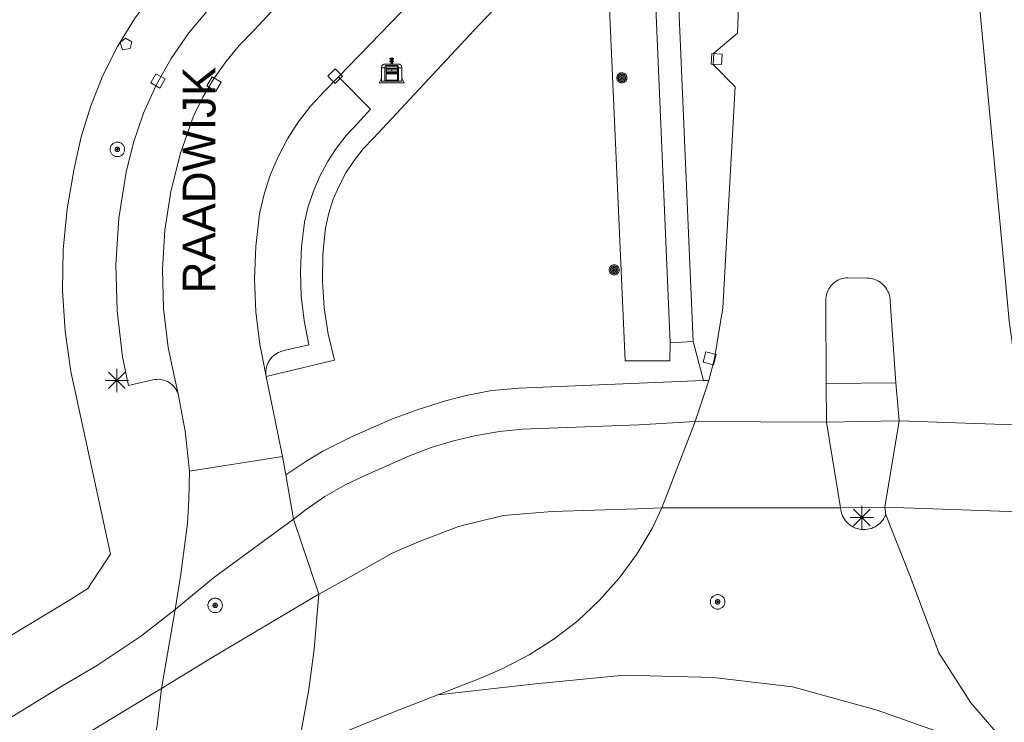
# Model space of a CAD drawing. Header units: metres. Extents: x 135779 to 137489, y 452643 to 455118.
# Tile 352 of 489: x 136562 to 136604, y 454599 to 454629. Entities that reach past the tile are written whole.
import ezdxf

# ---------------------------------------------------------------- set-up
doc = ezdxf.new("R2010")
doc.units = ezdxf.units.M
for name, color, linetype, lineweight in [('KTop_BAK_Afval apart plaats', 96, 'Continuous', 13), ('KTop_BTD_Groenvoorziening', 62, 'Continuous', 13), ('KTop_ORL_Weg_Straatnaam (t)', 7, 'Continuous', 13), ('KTop_PAL_Lichtmast', 40, 'Continuous', 13), ('KTop_PUT_Brandkraan of -put', 1, 'Continuous', 13), ('KTop_PUT_Inspectie- of rioolput', 15, 'Continuous', 13), ('KTop_PUT_Kolk', 15, 'Continuous', 13), ('KTop_SHD_Muur', 15, 'Continuous', 13), ('KTop_VGO_Boom', 92, 'Continuous', 13), ('KTop_WGD_Fietspad', 40, 'Continuous', 13), ('KTop_WGD_OV-baan', 251, 'Continuous', 13), ('KTop_WGD_Rijbaan_Lokale weg', 251, 'Continuous', 13), ('KTop_WGD_Rijbaan_Lokale weg_OV-strook', 251, 'Continuous', 13), ('KTop_WGD_Rijbaan_Lokale weg_verkeersdrempel', 40, 'Continuous', 13), ('KTop_WGD_Voetpad', 251, 'Continuous', 13), ('KTop_WGI_Molgoot (l)', 40, 'Continuous', 13)]:
    doc.layers.add(name, color=color, linetype=linetype, lineweight=lineweight)
doc.styles.add('Style-ROVU', font='ROVU.shx')

# ---------------------------------------------------------------- blocks, each defined once
blk = doc.blocks.new('BAK_Afval_apart_plaats')
at = {"layer": 'KTop_BAK_Afval apart plaats'}
for p, q in [((-0.073, 0.513), (-0.072, 0.515)), ((-0.073, 0.513), (-0.073, 0.49)), ((-0.072, 0.511), (-0.073, 0.513)), ((-0.072, 0.511), (-0.073, 0.513)), ((-0.073, 0.49), (-0.072, 0.488)), ((-0.072, 0.515), (-0.071, 0.516)), ((-0.07, 0.51), (-0.072, 0.511)), ((-0.07, 0.51), (-0.072, 0.511)), ((-0.072, 0.488), (-0.07, 0.486)), ((-0.071, 0.516), (-0.07, 0.517)), ((-0.07, 0.517), (-0.067, 0.519)), ((-0.069, 0.509), (-0.07, 0.51)), ((-0.069, 0.509), (-0.07, 0.51)), ((-0.07, 0.486), (-0.069, 0.485)), ((-0.066, 0.507), (-0.069, 0.509)), ((-0.066, 0.507), (-0.069, 0.509)), ((-0.069, 0.485), (-0.066, 0.484)), ((-0.067, 0.519), (-0.065, 0.52)), ((-0.063, 0.506), (-0.066, 0.507)), ((-0.063, 0.506), (-0.066, 0.507)), ((-0.066, 0.484), (-0.063, 0.483)), ((-0.065, 0.52), (-0.061, 0.521)), ((-0.059, 0.505), (-0.063, 0.506)), ((-0.059, 0.505), (-0.063, 0.506)), ((-0.063, 0.483), (-0.059, 0.482)), ((-0.061, 0.521), (-0.055, 0.523)), ((-0.054, 0.504), (-0.059, 0.505)), ((-0.054, 0.504), (-0.059, 0.505)), ((-0.059, 0.482), (-0.054, 0.481)), ((-0.055, 0.523), (-0.049, 0.524)), ((-0.048, 0.503), (-0.054, 0.504)), ((-0.048, 0.503), (-0.054, 0.504)), ((-0.054, 0.481), (-0.048, 0.48)), ((-0.049, 0.524), (-0.043, 0.525)), ((-0.043, 0.502), (-0.048, 0.503)), ((-0.043, 0.502), (-0.048, 0.503)), ((-0.048, 0.48), (-0.043, 0.479)), ((-0.043, 0.525), (-0.035, 0.526)), ((-0.036, 0.501), (-0.043, 0.502)), ((-0.036, 0.501), (-0.043, 0.502)), ((-0.043, 0.479), (-0.036, 0.478)), ((-0.03, 0.501), (-0.036, 0.501)), ((-0.03, 0.501), (-0.036, 0.501)), ((-0.036, 0.478), (-0.03, 0.478)), ((-0.035, 0.526), (-0.029, 0.527)), ((-0.021, 0.5), (-0.03, 0.501)), ((-0.021, 0.5), (-0.03, 0.501)), ((-0.03, 0.478), (-0.028, 0.478)), ((-0.029, 0.527), (-0.023, 0.527)), ((-0.028, 0.478), (-0.021, 0.477)), ((-0.028, 0.468), (-0.028, 0.478)), ((-0.028, 0.478), (-0.021, 0.477)), ((-0.028, 0.4), (-0.028, 0.468)), ((-0.028, 0.468), (-0.021, 0.468)), ((-0.021, 0.468), (-0.028, 0.468)), ((-0.023, 0.527), (-0.013, 0.528)), ((-0.014, 0.5), (-0.021, 0.5)), ((-0.014, 0.5), (-0.021, 0.5)), ((-0.021, 0.477), (-0.014, 0.477)), ((-0.021, 0.477), (-0.014, 0.477)), ((-0.021, 0.468), (-0.014, 0.468)), ((-0.014, 0.468), (-0.021, 0.468)), ((0, 0.5), (-0.014, 0.5)), ((0, 0.5), (-0.014, 0.5)), ((-0.014, 0.477), (0, 0.477)), ((-0.014, 0.477), (0, 0.477)), ((-0.014, 0.468), (0, 0.468)), ((0, 0.468), (-0.014, 0.468)), ((-0.013, 0.528), (-0.005, 0.528)), ((-0.005, 0.528), (0, 0.528)), ((0, 0.528), (0.005, 0.528)), ((0, 0.5), (0, 0.477)), ((0, 0.477), (0, 0.5)), ((0, 0.477), (0, 0.5)), ((0, 0.5), (0.014, 0.5)), ((0.014, 0.5), (0, 0.5)), ((0.014, 0.477), (0, 0.477)), ((0, 0.477), (0.014, 0.477)), ((0.014, 0.468), (0, 0.468)), ((0, 0.468), (0, 0.399)), ((0, 0.468), (0, 0.399)), ((0.014, 0.468), (0, 0.468)), ((0.005, 0.528), (0.013, 0.528)), ((0.013, 0.528), (0.023, 0.527)), ((0.014, 0.5), (0.021, 0.5)), ((0.021, 0.5), (0.014, 0.5)), ((0.021, 0.477), (0.014, 0.477)), ((0.014, 0.477), (0.021, 0.477)), ((0.021, 0.468), (0.014, 0.468)), ((0.021, 0.468), (0.014, 0.468)), ((0.021, 0.5), (0.03, 0.501)), ((0.03, 0.501), (0.021, 0.5)), ((0.028, 0.478), (0.021, 0.477)), ((0.021, 0.477), (0.028, 0.478)), ((0.021, 0.468), (0.028, 0.468)), ((0.028, 0.468), (0.021, 0.468)), ((0.028, 0.468), (0.021, 0.468)), ((0.023, 0.527), (0.029, 0.527)), ((0.03, 0.478), (0.028, 0.478)), ((0.028, 0.478), (0.028, 0.468)), ((0.028, 0.4), (0.028, 0.468)), ((0.029, 0.527), (0.035, 0.526)), ((0.03, 0.501), (0.036, 0.501)), ((0.036, 0.501), (0.03, 0.501)), ((0.036, 0.478), (0.03, 0.478)), ((0.035, 0.526), (0.043, 0.525)), ((0.036, 0.501), (0.043, 0.502)), ((0.043, 0.502), (0.036, 0.501)), ((0.043, 0.479), (0.036, 0.478)), ((0.043, 0.525), (0.049, 0.524)), ((0.043, 0.502), (0.048, 0.503)), ((0.048, 0.503), (0.043, 0.502)), ((0.048, 0.48), (0.043, 0.479)), ((0.048, 0.503), (0.054, 0.504)), ((0.054, 0.504), (0.048, 0.503)), ((0.054, 0.481), (0.048, 0.48)), ((0.049, 0.524), (0.055, 0.523)), ((0.054, 0.504), (0.059, 0.505)), ((0.059, 0.505), (0.054, 0.504)), ((0.059, 0.482), (0.054, 0.481)), ((0.055, 0.523), (0.061, 0.521)), ((0.059, 0.505), (0.063, 0.506)), ((0.063, 0.506), (0.059, 0.505)), ((0.063, 0.483), (0.059, 0.482)), ((0.061, 0.521), (0.065, 0.52)), ((0.063, 0.506), (0.066, 0.507)), ((0.066, 0.507), (0.063, 0.506)), ((0.066, 0.484), (0.063, 0.483)), ((0.065, 0.52), (0.067, 0.519)), ((0.066, 0.507), (0.069, 0.509)), ((0.069, 0.509), (0.066, 0.507)), ((0.069, 0.485), (0.066, 0.484)), ((0.067, 0.519), (0.07, 0.517)), ((0.069, 0.509), (0.07, 0.51)), ((0.07, 0.51), (0.069, 0.509)), ((0.07, 0.486), (0.069, 0.485)), ((0.07, 0.517), (0.071, 0.516)), ((0.07, 0.51), (0.072, 0.511)), ((0.072, 0.511), (0.07, 0.51)), ((0.072, 0.488), (0.07, 0.486)), ((0.071, 0.516), (0.072, 0.515)), ((0.072, 0.515), (0.073, 0.513)), ((0.072, 0.511), (0.073, 0.513)), ((0.073, 0.513), (0.072, 0.511)), ((0.073, 0.49), (0.072, 0.488)), ((0.073, 0.513), (0.073, 0.49)), ((-0.43, 0.141), (-0.425, 0.168)), ((-0.43, 0.118), (-0.43, 0.141)), ((-0.29, 0.118), (-0.43, 0.118)), ((-0.43, 0.118), (-0.43, -0.457)), ((-0.29, 0.118), (-0.43, 0.118)), ((-0.425, 0.168), (-0.416, 0.193)), ((-0.416, 0.193), (-0.403, 0.215)), ((-0.403, 0.215), (-0.384, 0.24)), ((-0.384, 0.24), (-0.364, 0.258)), ((-0.364, 0.258), (-0.342, 0.272)), ((-0.342, 0.272), (0, 0.272)), ((-0.282, 0.167), (-0.29, 0.146)), ((-0.282, 0.167), (-0.29, 0.146)), ((-0.29, 0.146), (-0.29, 0.118)), ((-0.29, 0.146), (-0.29, 0.118)), ((-0.29, -0.429), (-0.29, 0.118)), ((-0.29, 0.118), (-0.29, -0.429)), ((-0.273, 0.186), (-0.282, 0.167)), ((-0.273, 0.186), (-0.282, 0.167)), ((-0.248, 0.217), (-0.273, 0.186)), ((-0.248, 0.217), (-0.273, 0.186)), ((0.248, 0.217), (-0.248, 0.217)), ((0.248, 0.217), (-0.248, 0.217)), ((-0.242, 0.081), (-0.242, 0.153)), ((-0.242, 0.153), (0.242, 0.153)), ((0.242, 0.081), (-0.242, 0.081)), ((-0.242, 0.034), (-0.242, 0.081)), ((-0.242, 0.081), (0.242, 0.081)), ((-0.242, -0.059), (-0.242, 0.034)), ((-0.242, 0.034), (0.242, 0.034)), ((0.242, 0.034), (-0.242, 0.034)), ((-0.073, 0.399), (-0.073, 0.376)), ((-0.072, 0.397), (-0.073, 0.399)), ((-0.073, 0.376), (-0.072, 0.374)), ((-0.07, 0.396), (-0.072, 0.397)), ((-0.072, 0.374), (-0.07, 0.373)), ((-0.069, 0.395), (-0.07, 0.396)), ((-0.07, 0.373), (-0.069, 0.371)), ((-0.066, 0.394), (-0.069, 0.395)), ((-0.069, 0.371), (-0.066, 0.37)), ((-0.063, 0.392), (-0.066, 0.394)), ((-0.066, 0.37), (-0.063, 0.369)), ((-0.059, 0.391), (-0.063, 0.392)), ((-0.063, 0.369), (-0.059, 0.368)), ((-0.054, 0.39), (-0.059, 0.391)), ((-0.059, 0.368), (-0.054, 0.367)), ((-0.048, 0.389), (-0.054, 0.39)), ((-0.054, 0.367), (-0.048, 0.366)), ((-0.043, 0.388), (-0.048, 0.389)), ((-0.048, 0.366), (-0.043, 0.365)), ((-0.036, 0.388), (-0.043, 0.388)), ((-0.043, 0.365), (-0.036, 0.364)), ((-0.03, 0.387), (-0.036, 0.388)), ((-0.036, 0.364), (-0.03, 0.364)), ((-0.021, 0.387), (-0.03, 0.387)), ((-0.03, 0.364), (-0.028, 0.364)), ((-0.021, 0.4), (-0.028, 0.4)), ((-0.028, 0.364), (-0.021, 0.363)), ((-0.028, 0.355), (-0.028, 0.364)), ((-0.028, 0.364), (-0.021, 0.363)), ((-0.028, 0.272), (-0.028, 0.355)), ((-0.028, 0.355), (-0.021, 0.354)), ((-0.021, 0.354), (-0.028, 0.355)), ((0.028, 0.272), (-0.028, 0.272)), ((-0.014, 0.399), (-0.021, 0.4)), ((-0.014, 0.386), (-0.021, 0.387)), ((-0.021, 0.363), (-0.014, 0.363)), ((-0.021, 0.363), (-0.014, 0.363)), ((-0.021, 0.354), (-0.014, 0.354)), ((-0.014, 0.354), (-0.021, 0.354)), ((0, 0.399), (-0.014, 0.399)), ((0, 0.386), (-0.014, 0.386)), ((-0.014, 0.363), (0, 0.363)), ((-0.014, 0.363), (0, 0.363)), ((-0.014, 0.354), (0, 0.354)), ((0, 0.354), (-0.014, 0.354)), ((0, 0.399), (0.014, 0.399)), ((0, 0.363), (0, 0.386)), ((0, 0.363), (0, 0.386)), ((0, 0.386), (0.014, 0.386)), ((0.014, 0.363), (0, 0.363)), ((0, 0.363), (0.014, 0.363)), ((0, 0.354), (0.014, 0.354)), ((0, 0.272), (0, 0.354)), ((0, 0.354), (0, 0.272)), ((0.014, 0.354), (0, 0.354)), ((0, 0.272), (0.342, 0.272)), ((0.028, 0.272), (0, 0.272)), ((0, 0.272), (0.028, 0.272)), ((0.014, 0.399), (0.021, 0.4)), ((0.014, 0.386), (0.021, 0.387)), ((0.021, 0.363), (0.014, 0.363)), ((0.014, 0.363), (0.021, 0.363)), ((0.014, 0.354), (0.021, 0.354)), ((0.021, 0.354), (0.014, 0.354)), ((0.021, 0.4), (0.028, 0.4)), ((0.021, 0.387), (0.03, 0.387)), ((0.028, 0.364), (0.021, 0.363)), ((0.021, 0.363), (0.028, 0.364)), ((0.021, 0.354), (0.028, 0.355)), ((0.028, 0.355), (0.021, 0.354)), ((0.03, 0.364), (0.028, 0.364)), ((0.028, 0.364), (0.028, 0.355)), ((0.028, 0.355), (0.028, 0.272)), ((0.03, 0.387), (0.036, 0.388)), ((0.036, 0.364), (0.03, 0.364)), ((0.036, 0.388), (0.043, 0.388)), ((0.043, 0.365), (0.036, 0.364)), ((0.043, 0.388), (0.048, 0.389)), ((0.048, 0.366), (0.043, 0.365)), ((0.048, 0.389), (0.054, 0.39)), ((0.054, 0.367), (0.048, 0.366)), ((0.054, 0.39), (0.059, 0.391)), ((0.059, 0.368), (0.054, 0.367)), ((0.059, 0.391), (0.063, 0.392)), ((0.063, 0.369), (0.059, 0.368)), ((0.063, 0.392), (0.066, 0.394)), ((0.066, 0.37), (0.063, 0.369)), ((0.066, 0.394), (0.069, 0.395)), ((0.069, 0.371), (0.066, 0.37)), ((0.069, 0.395), (0.07, 0.396)), ((0.07, 0.373), (0.069, 0.371)), ((0.07, 0.396), (0.072, 0.397)), ((0.072, 0.374), (0.07, 0.373)), ((0.072, 0.397), (0.073, 0.399)), ((0.073, 0.376), (0.072, 0.374)), ((0.073, 0.399), (0.073, 0.376)), ((0.242, 0.153), (0.242, 0.081)), ((0.242, 0.081), (0.242, 0.034)), ((0.242, 0.034), (0.242, -0.059)), ((0.273, 0.186), (0.248, 0.217)), ((0.273, 0.186), (0.248, 0.217)), ((0.282, 0.167), (0.273, 0.186)), ((0.282, 0.167), (0.273, 0.186)), ((0.29, 0.146), (0.282, 0.167)), ((0.29, 0.146), (0.282, 0.167)), ((0.29, 0.118), (0.29, 0.146)), ((0.29, 0.118), (0.29, 0.146)), ((0.43, 0.118), (0.29, 0.118)), ((0.29, 0.118), (0.29, -0.429)), ((0.43, 0.118), (0.29, 0.118)), ((0.29, -0.429), (0.29, 0.118)), ((0.342, 0.272), (0.364, 0.258)), ((0.364, 0.258), (0.384, 0.24)), ((0.384, 0.24), (0.403, 0.215)), ((0.403, 0.215), (0.416, 0.193)), ((0.416, 0.193), (0.425, 0.168)), ((0.425, 0.168), (0.43, 0.141)), ((0.43, 0.141), (0.43, 0.118)), ((0.43, -0.457), (0.43, 0.118)), ((-0.528, -0.528), (-0.43, -0.332)), ((-0.43, -0.332), (-0.43, -0.457)), ((0.242, -0.059), (-0.242, -0.059)), ((-0.242, -0.059), (-0.242, -0.092)), ((0.242, -0.059), (-0.242, -0.059)), ((-0.242, -0.092), (0.242, -0.092)), ((-0.242, -0.11), (-0.242, -0.092)), ((-0.242, -0.092), (0.242, -0.092)), ((0.242, -0.11), (-0.242, -0.11)), ((0.242, -0.11), (-0.242, -0.11)), ((-0.242, -0.147), (0.242, -0.147)), ((-0.242, -0.41), (-0.242, -0.147)), ((0.242, -0.41), (-0.242, -0.41)), ((0.242, -0.11), (0.242, -0.059)), ((0.242, -0.092), (0.242, -0.11)), ((0.242, -0.092), (0.242, -0.11)), ((0.242, -0.147), (0.242, -0.41)), ((0.43, -0.457), (0.43, -0.332)), ((0.43, -0.332), (0.528, -0.528)), ((0.528, -0.528), (-0.528, -0.528)), ((-0.43, -0.457), (0.43, -0.457)), ((-0.43, -0.457), (0.43, -0.457)), ((0.29, -0.429), (-0.29, -0.429)), ((-0.29, -0.429), (0.29, -0.429))]:
    blk.add_line(p, q, dxfattribs=at)
at = {"layer": 'KTop_BAK_Afval apart plaats', "flags": 128}
blk.add_lwpolyline([(0.029, 0.413), (0.035, 0.412), (0.043, 0.411), (0.049, 0.41), (0.055, 0.409), (0.061, 0.407), (0.065, 0.406), (0.067, 0.405), (0.07, 0.403), (0.071, 0.402), (0.072, 0.401), (0.073, 0.399), (0.072, 0.397), (0.07, 0.396), (0.069, 0.395), (0.066, 0.394), (0.063, 0.392), (0.059, 0.391), (0.054, 0.39), (0.048, 0.389), (0.043, 0.388), (0.036, 0.388), (0.03, 0.387), (0.021, 0.387), (0.014, 0.386), (0, 0.386), (-0.014, 0.386), (-0.021, 0.387), (-0.03, 0.387), (-0.036, 0.388), (-0.043, 0.388), (-0.048, 0.389), (-0.054, 0.39), (-0.059, 0.391), (-0.063, 0.392), (-0.066, 0.394), (-0.069, 0.395), (-0.07, 0.396), (-0.072, 0.397), (-0.073, 0.399), (-0.072, 0.401), (-0.071, 0.402), (-0.07, 0.403), (-0.067, 0.405), (-0.065, 0.406), (-0.061, 0.407), (-0.055, 0.409), (-0.049, 0.41), (-0.043, 0.411), (-0.035, 0.412), (-0.029, 0.413), (-0.028, 0.413), (-0.028, 0.4), (-0.021, 0.4), (-0.014, 0.399), (0, 0.399), (0.014, 0.399), (0.021, 0.4), (0.028, 0.4), (0.028, 0.413), (0.029, 0.413), (0.028, 0.413)], dxfattribs=at)
at = {"layer": 'KTop_BAK_Afval apart plaats'}
for p in [(0, 0), (-0.43, -0.457)]:
    blk.add_point(p, dxfattribs=at)
blk = doc.blocks.new('PAL_Lichtmast')
at = {"layer": 'KTop_PAL_Lichtmast'}
for p, q in [((0, -0.5), (0, 0.5)), ((-0.354, -0.354), (0.354, 0.354)), ((0.354, -0.354), (-0.354, 0.354)), ((-0.5, 0), (0.5, 0))]:
    blk.add_line(p, q, dxfattribs=at)
blk = doc.blocks.new('PUT_Brandkraan_of_-put')
at = {"layer": 'KTop_PUT_Brandkraan of -put'}
for p, q in [((-0.25, 0.034), (0, 0.25)), ((-0.158, -0.25), (-0.25, 0.034)), ((0, 0.25), (0.25, 0.033)), ((0.25, 0.033), (0.158, -0.25)), ((0.158, -0.25), (-0.158, -0.25))]:
    blk.add_line(p, q, dxfattribs=at)
blk = doc.blocks.new('PUT_Inspectie-_of_rioolput')
at = {"layer": 'KTop_PUT_Inspectie- of rioolput', "flags": 128}
for points in [[(0.31, 0), (0.308, 0.032), (0.303, 0.064), (0.294, 0.095), (0.283, 0.126), (0.268, 0.155), (0.25, 0.182), (0.23, 0.207), (0.207, 0.23), (0.182, 0.25), (0.154, 0.268), (0.126, 0.283), (0.095, 0.294), (0.064, 0.303), (0.032, 0.308), (0, 0.309), (-0.032, 0.308), (-0.064, 0.303), (-0.096, 0.294), (-0.126, 0.283), (-0.155, 0.268), (-0.182, 0.25), (-0.207, 0.23), (-0.23, 0.207), (-0.25, 0.182), (-0.268, 0.154), (-0.283, 0.126), (-0.294, 0.095), (-0.303, 0.064), (-0.308, 0.032), (-0.309, 0), (-0.308, -0.032), (-0.303, -0.064), (-0.294, -0.096), (-0.283, -0.126), (-0.268, -0.155), (-0.25, -0.182), (-0.23, -0.207), (-0.207, -0.23), (-0.182, -0.25), (-0.155, -0.268), (-0.126, -0.283), (-0.096, -0.294), (-0.064, -0.303), (-0.032, -0.308), (0, -0.309), (0.032, -0.308), (0.064, -0.303), (0.095, -0.294), (0.126, -0.283), (0.155, -0.268), (0.182, -0.25), (0.207, -0.23), (0.23, -0.207), (0.25, -0.182), (0.268, -0.155), (0.283, -0.126), (0.294, -0.096), (0.303, -0.064), (0.308, -0.032), (0.31, 0)], [(0.095, 0), (0.094, 0.009), (0.092, 0.019), (0.09, 0.029), (0.086, 0.038), (0.082, 0.047), (0.076, 0.055), (0.07, 0.063), (0.063, 0.07), (0.055, 0.076), (0.047, 0.082), (0.038, 0.086), (0.029, 0.09), (0.019, 0.092), (0.009, 0.094), (0, 0.094), (-0.01, 0.094), (-0.02, 0.092), (-0.029, 0.09), (-0.039, 0.086), (-0.048, 0.082), (-0.056, 0.076), (-0.064, 0.07), (-0.071, 0.063), (-0.077, 0.055), (-0.082, 0.047), (-0.087, 0.038), (-0.09, 0.029), (-0.093, 0.019), (-0.094, 0.009), (-0.095, 0), (-0.094, -0.01), (-0.093, -0.02), (-0.09, -0.029), (-0.087, -0.039), (-0.082, -0.048), (-0.077, -0.056), (-0.071, -0.064), (-0.064, -0.071), (-0.056, -0.077), (-0.047, -0.082), (-0.039, -0.087), (-0.029, -0.09), (-0.02, -0.093), (-0.01, -0.094), (0, -0.095), (0.009, -0.094), (0.019, -0.093), (0.029, -0.09), (0.038, -0.087), (0.047, -0.082), (0.055, -0.077), (0.063, -0.071), (0.07, -0.064), (0.076, -0.056), (0.082, -0.047), (0.086, -0.039), (0.09, -0.029), (0.092, -0.02), (0.094, -0.01), (0.095, 0)], [(0.035, 0), (0.034, 0.003), (0.034, 0.007), (0.033, 0.01), (0.031, 0.014), (0.03, 0.017), (0.028, 0.02), (0.026, 0.023), (0.023, 0.026), (0.02, 0.028), (0.017, 0.03), (0.014, 0.031), (0.01, 0.033), (0.007, 0.034), (0.003, 0.034), (0, 0.034), (-0.004, 0.034), (-0.007, 0.034), (-0.011, 0.033), (-0.014, 0.031), (-0.018, 0.03), (-0.021, 0.028), (-0.023, 0.026), (-0.026, 0.023), (-0.028, 0.02), (-0.03, 0.017), (-0.032, 0.014), (-0.033, 0.01), (-0.034, 0.007), (-0.035, 0.003), (-0.035, 0), (-0.035, -0.004), (-0.034, -0.007), (-0.033, -0.011), (-0.032, -0.014), (-0.03, -0.018), (-0.028, -0.021), (-0.026, -0.023), (-0.023, -0.026), (-0.021, -0.028), (-0.017, -0.03), (-0.014, -0.032), (-0.011, -0.033), (-0.007, -0.034), (-0.004, -0.035), (0, -0.035), (0.003, -0.035), (0.007, -0.034), (0.01, -0.033), (0.014, -0.032), (0.017, -0.03), (0.02, -0.028), (0.023, -0.026), (0.026, -0.023), (0.028, -0.021), (0.03, -0.017), (0.031, -0.014), (0.033, -0.011), (0.034, -0.007), (0.034, -0.004), (0.035, 0)], [(0.01, 0.02), (0.007, 0.02), (0.005, 0.021), (0.003, 0.022), (0.001, 0.022), (-0.001, 0.022), (-0.004, 0.022), (-0.006, 0.021), (-0.008, 0.02), (-0.01, 0.019), (-0.012, 0.018), (-0.014, 0.017), (-0.016, 0.015), (-0.017, 0.013), (-0.019, 0.012), (-0.02, 0.009), (-0.021, 0.007), (-0.022, 0.005), (-0.022, 0.003), (-0.022, 0.001), (-0.022, -0.001), (-0.022, -0.004), (-0.022, -0.006), (-0.021, -0.008), (-0.02, -0.01), (-0.019, -0.012), (-0.017, -0.014), (-0.016, -0.016), (-0.014, -0.017), (-0.012, -0.019), (-0.01, -0.02), (-0.008, -0.021), (-0.006, -0.022), (-0.003, -0.022), (-0.001, -0.022), (0.001, -0.022), (0.003, -0.022), (0.005, -0.022), (0.008, -0.021), (0.01, -0.02), (0.012, -0.019), (0.014, -0.017), (0.015, -0.016), (0.017, -0.014), (0.018, -0.012), (0.02, -0.01), (0.02, -0.008), (0.021, -0.006), (0.022, -0.003), (0.022, -0.001), (0.022, 0.001), (0.022, 0.003), (0.021, 0.005), (0.02, 0.008), (0.019, 0.01), (0.018, 0.012), (0.017, 0.014), (0.015, 0.015), (0.013, 0.017), (0.012, 0.018), (0.01, 0.02)]]:
    blk.add_lwpolyline(points, dxfattribs=at)
blk = doc.blocks.new('PUT_Kolk')
at = {"layer": 'KTop_PUT_Kolk', "flags": 128}
blk.add_lwpolyline([(0.225, -0.225), (0.225, 0.225), (-0.225, 0.225), (-0.225, -0.225), (0.225, -0.225)], dxfattribs=at)
blk = doc.blocks.new('VGO_Boom')
at = {"layer": 'KTop_VGO_Boom', "flags": 128}
for points in [[(0.215, 0), (0.214, 0.022), (0.21, 0.045), (0.204, 0.066), (0.196, 0.087), (0.186, 0.108), (0.174, 0.126), (0.16, 0.144), (0.144, 0.16), (0.126, 0.174), (0.107, 0.186), (0.087, 0.196), (0.066, 0.204), (0.045, 0.21), (0.022, 0.214), (-0.001, 0.215), (-0.023, 0.214), (-0.045, 0.21), (-0.067, 0.204), (-0.088, 0.196), (-0.108, 0.186), (-0.127, 0.174), (-0.144, 0.16), (-0.16, 0.144), (-0.174, 0.126), (-0.187, 0.107), (-0.197, 0.087), (-0.205, 0.066), (-0.211, 0.045), (-0.214, 0.022), (-0.215, -0.001), (-0.214, -0.023), (-0.211, -0.045), (-0.205, -0.067), (-0.197, -0.088), (-0.187, -0.108), (-0.174, -0.127), (-0.16, -0.144), (-0.144, -0.16), (-0.127, -0.174), (-0.108, -0.187), (-0.088, -0.197), (-0.067, -0.205), (-0.045, -0.211), (-0.023, -0.214), (0, -0.215), (0.022, -0.214), (0.045, -0.211), (0.066, -0.205), (0.087, -0.197), (0.108, -0.187), (0.126, -0.174), (0.144, -0.16), (0.16, -0.144), (0.174, -0.127), (0.186, -0.108), (0.196, -0.088), (0.204, -0.067), (0.21, -0.045), (0.214, -0.023), (0.215, -0.001)], [(0.155, 0), (0.154, 0.016), (0.152, 0.032), (0.147, 0.048), (0.142, 0.063), (0.134, 0.078), (0.125, 0.091), (0.115, 0.104), (0.104, 0.115), (0.091, 0.125), (0.077, 0.134), (0.063, 0.142), (0.048, 0.147), (0.032, 0.152), (0.016, 0.154), (-0.001, 0.155), (-0.017, 0.154), (-0.033, 0.152), (-0.048, 0.147), (-0.064, 0.142), (-0.078, 0.134), (-0.092, 0.125), (-0.104, 0.115), (-0.116, 0.104), (-0.126, 0.091), (-0.135, 0.077), (-0.142, 0.063), (-0.148, 0.048), (-0.152, 0.032), (-0.155, 0.016), (-0.155, -0.001), (-0.155, -0.017), (-0.152, -0.033), (-0.148, -0.048), (-0.142, -0.064), (-0.135, -0.078), (-0.126, -0.092), (-0.116, -0.104), (-0.104, -0.116), (-0.092, -0.126), (-0.078, -0.135), (-0.064, -0.142), (-0.048, -0.148), (-0.033, -0.152), (-0.017, -0.155), (0, -0.155), (0.016, -0.155), (0.032, -0.152), (0.048, -0.148), (0.063, -0.142), (0.078, -0.135), (0.091, -0.126), (0.104, -0.116), (0.115, -0.104), (0.125, -0.092), (0.134, -0.078), (0.142, -0.064), (0.147, -0.048), (0.152, -0.033), (0.154, -0.017), (0.155, -0.001)], [(0.095, 0), (0.094, 0.01), (0.093, 0.02), (0.09, 0.029), (0.087, 0.039), (0.082, 0.048), (0.077, 0.056), (0.071, 0.064), (0.064, 0.071), (0.056, 0.077), (0.047, 0.082), (0.039, 0.087), (0.029, 0.09), (0.02, 0.093), (0.01, 0.094), (-0.001, 0.095), (-0.01, 0.094), (-0.02, 0.093), (-0.03, 0.09), (-0.039, 0.087), (-0.048, 0.082), (-0.056, 0.077), (-0.064, 0.071), (-0.071, 0.064), (-0.077, 0.056), (-0.083, 0.047), (-0.087, 0.039), (-0.091, 0.029), (-0.093, 0.02), (-0.095, 0.01), (-0.095, -0.001), (-0.095, -0.01), (-0.093, -0.02), (-0.091, -0.03), (-0.087, -0.039), (-0.083, -0.048), (-0.077, -0.056), (-0.071, -0.064), (-0.064, -0.071), (-0.056, -0.077), (-0.048, -0.083), (-0.039, -0.087), (-0.03, -0.091), (-0.02, -0.093), (-0.01, -0.095), (0, -0.095), (0.01, -0.095), (0.02, -0.093), (0.029, -0.091), (0.039, -0.087), (0.048, -0.083), (0.056, -0.077), (0.064, -0.071), (0.071, -0.064), (0.077, -0.056), (0.082, -0.048), (0.087, -0.039), (0.09, -0.03), (0.093, -0.02), (0.094, -0.01), (0.095, -0.001)], [(0.035, 0), (0.035, 0.004), (0.034, 0.007), (0.033, 0.011), (0.032, 0.014), (0.03, 0.018), (0.028, 0.021), (0.026, 0.023), (0.023, 0.026), (0.021, 0.028), (0.017, 0.03), (0.014, 0.032), (0.011, 0.033), (0.007, 0.034), (0.004, 0.035), (-0.001, 0.035), (-0.004, 0.035), (-0.008, 0.034), (-0.011, 0.033), (-0.015, 0.032), (-0.018, 0.03), (-0.021, 0.028), (-0.024, 0.026), (-0.027, 0.023), (-0.029, 0.021), (-0.031, 0.017), (-0.032, 0.014), (-0.034, 0.011), (-0.035, 0.007), (-0.035, 0.004), (-0.035, -0.001), (-0.035, -0.004), (-0.035, -0.008), (-0.034, -0.011), (-0.032, -0.015), (-0.031, -0.018), (-0.029, -0.021), (-0.027, -0.024), (-0.024, -0.027), (-0.021, -0.029), (-0.018, -0.031), (-0.015, -0.032), (-0.011, -0.034), (-0.008, -0.035), (-0.004, -0.035), (0, -0.035), (0.004, -0.035), (0.007, -0.035), (0.011, -0.034), (0.014, -0.032), (0.018, -0.031), (0.021, -0.029), (0.023, -0.027), (0.026, -0.024), (0.028, -0.021), (0.03, -0.018), (0.032, -0.015), (0.033, -0.011), (0.034, -0.008), (0.035, -0.004), (0.035, 0)]]:
    blk.add_lwpolyline(points, dxfattribs=at)

msp = doc.modelspace()

# ---------------------------------------------------------------- linework, layer by layer
at = {"layer": 'KTop_BTD_Groenvoorziening', "flags": 128}
for points in [[(136589.78, 454614.712), (136589.753, 454613.951), (136587.854, 454613.951), (136586.891, 454635.415)], [(136590.759, 454614.777), (136591.201, 454613.098)]]:
    msp.add_lwpolyline(points, dxfattribs=at)
at = {"layer": 'KTop_SHD_Muur', "flags": 128}
for points in [[(136589.78, 454614.712), (136588.893, 454635.368), (136589.127, 454635.977), (136591.66, 454639.293), (136592.025, 454639.234)], [(136592.555, 454639.146), (136592.514, 454638.848), (136589.869, 454635.333), (136590.759, 454614.777)], [(136590.759, 454614.777), (136589.78, 454614.712)]]:
    msp.add_lwpolyline(points, dxfattribs=at)
at = {"layer": 'KTop_WGD_Fietspad', "flags": 128}
for points in [[(136573.677, 454607.181), (136574.23, 454607.6), (136575.027, 454608.147), (136575.925, 454608.663), (136576.807, 454609.081), (136578.635, 454609.883), (136579.56, 454610.247), (136580.525, 454610.528), (136581.483, 454610.753), (136582.483, 454610.92), (136583.454, 454611.023), (136588.436, 454611.217), (136590.841, 454611.35)], [(136590.841, 454611.35), (136589.418, 454607.669)], [(136599.561, 454611.383), (136596.447, 454611.324)], [(136596.447, 454611.324), (136597.049, 454607.663)], [(136598.943, 454607.695), (136599.561, 454611.383)], [(136589.418, 454607.669), (136588.353, 454607.627), (136584.729, 454607.503), (136582.641, 454607.344), (136580.73, 454606.866), (136579.022, 454606.211), (136577.931, 454605.746), (136576.131, 454604.731), (136574.763, 454603.979)], [(136598.943, 454607.695), (136597.049, 454607.663)], [(136574.763, 454603.979), (136573.677, 454607.181)], [(136568.623, 454603.33), (136567.151, 454602.174), (136565.313, 454600.944), (136563.719, 454600), (136546.51, 454589.45), (136518.37, 454572.2), (136500, 454560.974), (136484.97, 454551.79), (136479.555, 454548.492)], [(136568.039, 454599.945), (136568.623, 454603.33)], [(136480.781, 454546.552), (136500, 454558.305), (136518.06, 454569.35), (136547.584, 454587.448), (136561.96, 454596.26), (136566.571, 454599.061), (136568.039, 454599.945)]]:
    msp.add_lwpolyline(points, dxfattribs=at)
at = {"layer": 'KTop_WGD_OV-baan', "flags": 128}
for points in [[(136591.428, 454613.107), (136591.668, 454614.039), (136592.018, 454616.209), (136592.547, 454625.648), (136591.617, 454626.599), (136591.643, 454627.083), (136592.655, 454627.945), (136592.959, 454636.467), (136592.052, 454637.438), (136592.103, 454637.923), (136593.076, 454638.74), (136593.265, 454643.519)], [(136602.177, 454638.79), (136602.382, 454635.604), (136603.352, 454625.349), (136603.604, 454622.654), (136604.262, 454615.654), (136604.622, 454612.968)], [(136599.412, 454613.002), (136599.177, 454616.492), (136599.171, 454616.578), (136599.158, 454616.664), (136599.138, 454616.748), (136599.111, 454616.83), (136599.077, 454616.91), (136599.036, 454616.986), (136598.988, 454617.059), (136598.935, 454617.127), (136598.876, 454617.19), (136598.811, 454617.248), (136598.743, 454617.301), (136598.669, 454617.347), (136598.592, 454617.387), (136598.512, 454617.42), (136598.43, 454617.446), (136598.345, 454617.465), (136598.259, 454617.477), (136598.173, 454617.481), (136597.367, 454617.495), (136597.284, 454617.491), (136597.202, 454617.48), (136597.12, 454617.462), (136597.041, 454617.436), (136596.965, 454617.404), (136596.891, 454617.365), (136596.821, 454617.32), (136596.756, 454617.269), (136596.695, 454617.212), (136596.64, 454617.15), (136596.59, 454617.084), (136596.546, 454617.013), (136596.509, 454616.939), (136596.478, 454616.862), (136596.454, 454616.782), (136596.437, 454616.701), (136596.428, 454616.618), (136596.426, 454616.535), (136596.431, 454616.452), (136596.443, 454612.979)], [(136591.428, 454613.107), (136590.841, 454611.35)], [(136596.447, 454611.324), (136596.443, 454612.979)], [(136599.412, 454613.002), (136599.561, 454611.383)], [(136590.841, 454611.35), (136596.447, 454611.324)], [(136599.561, 454611.383), (136604.855, 454611.198)], [(136579.845, 454599.677), (136581.718, 454600.401), (136582.62, 454600.802), (136583.75, 454601.383), (136584.822, 454602.067), (136585.827, 454602.846), (136586.755, 454603.715), (136587.598, 454604.666), (136588.351, 454605.69), (136589.005, 454606.78), (136589.418, 454607.669)], [(136597.049, 454607.663), (136589.418, 454607.669)], [(136597.049, 454607.663), (136597.059, 454607.577), (136597.077, 454607.492), (136597.102, 454607.408), (136597.135, 454607.328), (136597.174, 454607.25), (136597.219, 454607.176), (136597.271, 454607.106), (136597.329, 454607.041), (136597.392, 454606.982), (136597.46, 454606.928), (136597.533, 454606.88), (136597.609, 454606.838), (136597.689, 454606.804), (136597.771, 454606.776), (136597.856, 454606.756), (136597.942, 454606.743), (136598.029, 454606.737), (136598.116, 454606.739), (136598.202, 454606.749), (136598.287, 454606.766), (136598.371, 454606.79), (136598.452, 454606.821), (136598.53, 454606.86), (136598.604, 454606.905), (136598.674, 454606.956), (136598.74, 454607.013), (136598.8, 454607.076), (136598.855, 454607.143), (136598.903, 454607.216), (136598.946, 454607.292), (136598.981, 454607.371)], [(136606.659, 454595.449), (136604.318, 454597.372), (136602.619, 454599.332), (136601.258, 454601.472), (136600.037, 454604.698), (136598.981, 454607.371)], [(136579.845, 454599.677), (136584.017, 454600.155), (136587.814, 454600.524), (136591.62, 454600.423), (136595.006, 454600.024), (136598.624, 454599.024), (136601.787, 454597.899), (136606.659, 454595.449)]]:
    msp.add_lwpolyline(points, dxfattribs=at)
at = {"layer": 'KTop_WGD_Rijbaan_Lokale weg', "flags": 128}
for points in [[(136568.756, 454612.53), (136568.572, 454613.369), (136568.322, 454614.508), (136568.126, 454616.174), (136568.082, 454617.85), (136568.19, 454619.524), (136568.448, 454621.181), (136568.855, 454622.808), (136569.408, 454624.391), (136569.806, 454625.202), (136570.266, 454625.979), (136570.786, 454626.717), (136571.363, 454627.412), (136571.992, 454628.06), (136578.05, 454634.575), (136578.394, 454634.936), (136578.705, 454635.326), (136578.979, 454635.743), (136579.215, 454636.182), (136579.41, 454636.641), (136579.564, 454637.116)], [(136575.611, 454626.074), (136579.635, 454630.247)], [(136575.611, 454626.074), (136574.997, 454625.443), (136574.414, 454624.816), (136573.888, 454624.14), (136573.423, 454623.421), (136573.023, 454622.664), (136572.69, 454621.875), (136572.427, 454621.06), (136572.237, 454620.225), (136572.073, 454618.835), (136572.019, 454617.437), (136572.075, 454616.039), (136572.241, 454614.649), (136572.323, 454614.236), (136572.515, 454613.277)], [(136572.515, 454613.277), (136573.206, 454609.863)], [(136568.756, 454612.53), (136568.804, 454612.314), (136569.057, 454610.939), (136569.241, 454609.228)], [(136569.241, 454609.228), (136573.206, 454609.863)], [(136574.275, 454597.352), (136576.092, 454598.185), (136577.98, 454598.949), (136579.845, 454599.677)]]:
    msp.add_lwpolyline(points, dxfattribs=at)
at = {"layer": 'KTop_WGD_Rijbaan_Lokale weg_OV-strook', "flags": 128}
for points in [[(136605.895, 454607.454), (136598.943, 454607.695)], [(136598.981, 454607.371), (136598.943, 454607.695)]]:
    msp.add_lwpolyline(points, dxfattribs=at)
at = {"layer": 'KTop_WGD_Rijbaan_Lokale weg_verkeersdrempel', "flags": 128}
for points in [[(136573.206, 454609.863), (136573.354, 454609.074)], [(136569.241, 454609.228), (136569.208, 454608.009), (136569.158, 454606.99), (136569.02, 454606.035), (136568.904, 454605.042), (136568.87, 454604.832), (136568.623, 454603.33)], [(136573.677, 454607.181), (136573.354, 454609.074)], [(136568.623, 454603.33), (136570.259, 454604.674), (136573.677, 454607.181)], [(136574.763, 454603.979), (136572.139, 454602.42), (136570.06, 454601.189), (136568.039, 454599.945)], [(136574.763, 454603.979), (136574.561, 454601.629), (136574.336, 454599.911), (136573.975, 454597.949), (136574.275, 454597.352)], [(136568.039, 454599.945), (136567.859, 454598.38), (136567.529, 454596.414), (136567.168, 454594.541), (136567.57, 454593.888)]]:
    msp.add_lwpolyline(points, dxfattribs=at)
at = {"layer": 'KTop_WGD_Voetpad', "flags": 128}
for points in [[(136561.351, 454653.805), (136568.374, 454647.25), (136575.19, 454640.999), (136575.021, 454637.524), (136568.618, 454630.723), (136567.707, 454629.674), (136566.886, 454628.554), (136566.161, 454627.368), (136565.537, 454626.127), (136565.018, 454624.838), (136564.609, 454623.51), (136564.311, 454622.153), (136564.009, 454620.434), (136563.843, 454618.697), (136563.816, 454616.952), (136563.928, 454615.21), (136564.177, 454613.483), (136565.865, 454605.686), (136565.354, 454604.912), (136564.901, 454604.224), (136564.162, 454603.744), (136557.95, 454600)], [(136586.891, 454635.415), (136586.468, 454634.379), (136585.958, 454633.383), (136585.362, 454632.436), (136584.687, 454631.543), (136583.937, 454630.713), (136581.605, 454628.279), (136577.096, 454623.458), (136576.662, 454623.002), (136576.27, 454622.508), (136575.925, 454621.981), (136575.628, 454621.425), (136575.383, 454620.845), (136575.192, 454620.245), (136575.055, 454619.63), (136574.941, 454618.495), (136574.921, 454617.354), (136574.997, 454616.215), (136575.167, 454615.086), (136575.43, 454613.976), (136572.515, 454613.277)], [(136570.051, 454628.958), (136569.208, 454627.948), (136568.46, 454626.865), (136567.814, 454625.719), (136567.274, 454624.519), (136566.845, 454623.276), (136566.53, 454621.998), (136566.225, 454620.039), (136566.097, 454618.061), (136566.147, 454616.079), (136566.375, 454614.11), (136566.631, 454612.891), (136567.673, 454613.133), (136567.752, 454613.147), (136567.831, 454613.154), (136567.911, 454613.155), (136567.99, 454613.149), (136568.069, 454613.136), (136568.146, 454613.116), (136568.221, 454613.089), (136568.294, 454613.057), (136568.364, 454613.018), (136568.43, 454612.973), (136568.492, 454612.923), (136568.55, 454612.868), (136568.602, 454612.808), (136568.649, 454612.744), (136568.691, 454612.676), (136568.727, 454612.604), (136568.756, 454612.53)], [(136572.515, 454613.277), (136572.505, 454613.359), (136572.501, 454613.441), (136572.505, 454613.523), (136572.516, 454613.605), (136572.533, 454613.686), (136572.558, 454613.764), (136572.589, 454613.841), (136572.627, 454613.914), (136572.671, 454613.984), (136572.72, 454614.049), (136572.776, 454614.111), (136572.836, 454614.167), (136572.901, 454614.218), (136572.969, 454614.263), (136573.042, 454614.302), (136573.118, 454614.335), (136573.196, 454614.361), (136573.276, 454614.38), (136574.333, 454614.627), (136574.132, 454615.662), (136574.013, 454616.709), (136573.978, 454617.763), (136574.026, 454618.816), (136574.157, 454619.862), (136574.315, 454620.536), (136574.531, 454621.193), (136574.804, 454621.829), (136575.13, 454622.439), (136575.509, 454623.019), (136575.936, 454623.563), (136576.409, 454624.068), (136576.977, 454624.692), (136575.611, 454626.074)], [(136573.354, 454609.074), (136574.207, 454609.648), (136574.937, 454610.088), (136576.193, 454610.714), (136577.918, 454611.471), (136579.005, 454611.871), (136580.177, 454612.242), (136581.062, 454612.463), (136582.157, 454612.673), (136583.303, 454612.774), (136591.198, 454613.098), (136591.201, 454613.098)], [(136591.201, 454613.098), (136591.428, 454613.107)], [(136596.443, 454612.979), (136599.412, 454613.002)]]:
    msp.add_lwpolyline(points, dxfattribs=at)
at = {"layer": 'KTop_WGI_Molgoot (l)', "flags": 128}
for points in [[(136578.05, 454634.575), (136571.992, 454628.06)], [(136572.515, 454613.277), (136572.323, 454614.236), (136572.241, 454614.649), (136572.075, 454616.039), (136572.019, 454617.437), (136572.073, 454618.835), (136572.237, 454620.225), (136572.427, 454621.06), (136572.69, 454621.875), (136573.023, 454622.664), (136573.423, 454623.421), (136573.888, 454624.14), (136574.414, 454624.816), (136574.997, 454625.443), (136575.611, 454626.074), (136579.635, 454630.247)], [(136571.992, 454628.06), (136571.363, 454627.412)], [(136571.363, 454627.412), (136570.786, 454626.717)], [(136570.786, 454626.717), (136570.266, 454625.979)], [(136570.266, 454625.979), (136569.806, 454625.202)], [(136569.806, 454625.202), (136569.408, 454624.391)], [(136569.408, 454624.391), (136568.855, 454622.808)], [(136568.855, 454622.808), (136568.448, 454621.181)], [(136568.448, 454621.181), (136568.19, 454619.524)], [(136568.19, 454619.524), (136568.082, 454617.85)], [(136568.082, 454617.85), (136568.126, 454616.174)], [(136568.126, 454616.174), (136568.322, 454614.508)], [(136568.322, 454614.508), (136568.572, 454613.369)], [(136568.572, 454613.369), (136568.756, 454612.53)], [(136568.804, 454612.314), (136568.756, 454612.53)]]:
    msp.add_lwpolyline(points, dxfattribs=at)

# ---------------------------------------------------------------- block references
at = {"layer": 'KTop_BAK_Afval apart plaats'}
msp.add_blockref('BAK_Afval_apart_plaats', (136577.877, 454626.347), dxfattribs=at)
at = {"layer": 'KTop_PAL_Lichtmast'}
for p in [(136566.139, 454613.11), (136597.961, 454607.253)]:
    msp.add_blockref('PAL_Lichtmast', p, dxfattribs=at)
at = {"layer": 'KTop_PUT_Brandkraan of -put', "rotation": 148.5626185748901}
msp.add_blockref('PUT_Brandkraan_of_-put', (136566.507, 454627.438), dxfattribs=at)
at = {"layer": 'KTop_PUT_Inspectie- of rioolput'}
for p, rotation in [((136566.159, 454622.975), 346.1537915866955), ((136591.802, 454603.65), 266.7719874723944), ((136570.335, 454603.497), 129.4036479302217)]:
    msp.add_blockref('PUT_Inspectie-_of_rioolput', p, dxfattribs=dict(at, rotation=rotation))
at = {"layer": 'KTop_PUT_Kolk'}
for p, rotation in [((136591.761, 454626.835), 176.9250830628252), ((136575.463, 454626.104), 315.7823033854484), ((136567.892, 454625.899), 330.5900515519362), ((136570.289, 454625.765), 149.3735936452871), ((136591.465, 454614.049), 345.5594583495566)]:
    msp.add_blockref('PUT_Kolk', p, dxfattribs=dict(at, rotation=rotation))
at = {"layer": 'KTop_VGO_Boom'}
for p in [(136587.714, 454626.034), (136587.383, 454617.832)]:
    msp.add_blockref('VGO_Boom', p, dxfattribs=at)

# ---------------------------------------------------------------- texts
at = {"layer": 'KTop_ORL_Weg_Straatnaam (t)', "style": 'Style-ROVU'}
msp.add_text('RAADWIJK', height=1.4, rotation=90, dxfattribs=at).set_placement((136570.349, 454616.832))

doc.saveas('drawing.dxf')
